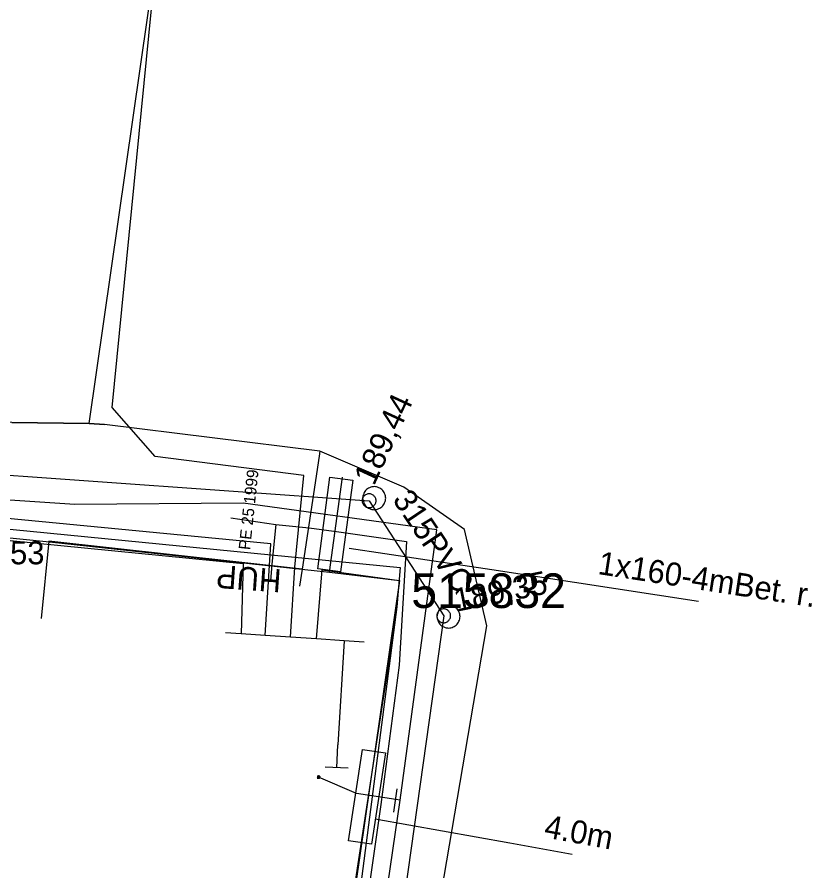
# Model space of a CAD drawing. Extents: x -746464 to -745690, y -1051581 to -1049993.
# Drawn here: x -746024.15 to -745989.72, y -1050848.27 to -1050811.27 of the extents above; entities that cross this region are included whole.
import ezdxf

# ---------------------------------------------------------------- set-up
doc = ezdxf.new("R2010")
doc.units = 0
for name, color, linetype in [('04_CETIN_sdelovaci_podzem', 7, 'Continuous'), ('45_Eltodo_popisy', 7, 'Continuous'), ('45_Eltodo_vedeni_NN_zemni', 7, 'Continuous'), ('48_Prazs_plynarenska_STL', 7, 'Continuous'), ('48_Prazs_plynarenska_STL_popisy', 7, 'Continuous'), ('51_PVaK_kanal_jednotna_overena poloha_rad', 7, 'Continuous'), ('51_PVaK_kanal_objekty', 7, 'Continuous'), ('51_PVaK_kanal_popisy', 7, 'Continuous'), ('51_PVaK_vodovod_chranicky_objekty', 7, 'Continuous'), ('51_PVaK_vodovod_overena poloha_pripojka', 7, 'Continuous'), ('51_PVaK_vodovod_overena poloha_rad', 7, 'Continuous'), ('55_PREdi_chranicky', 7, 'Continuous'), ('55_PREdi_NN', 7, 'Continuous'), ('55_PREdi_NN_pripojovaci_misto', 7, 'Continuous'), ('55_PREdi_stavby_popisy', 7, 'Continuous')]:
    doc.layers.add(name, color=color, linetype=linetype)

msp = doc.modelspace()

# ---------------------------------------------------------------- linework, layer by layer
at = {"layer": '04_CETIN_sdelovaci_podzem'}
for points in [[(-746021.03, -1050828.89), (-746017.22, -1050802.35), (-746013.66, -1050776.86), (-746013.18, -1050771.61), (-746010.56, -1050755.55), (-746010.28, -1050748.81), (-746010.65, -1050746.92), (-746010.4, -1050743.24), (-746009.51, -1050738.7), (-746007.58, -1050731.83), (-746006.64, -1050725.63), (-746006.01, -1050725.58)], [(-746021.03, -1050828.89), (-746024.37, -1050828.84), (-746029.83, -1050828.36), (-746035.75, -1050828.1), (-746042.99, -1050826.65), (-746047.09, -1050826.47), (-746046.91, -1050822.24), (-746046.6, -1050817.9)], [(-746024.37, -1050828.84), (-746021.03, -1050828.89), (-746020.36, -1050828.93)], [(-746011.03, -1050830.08), (-746020.36, -1050828.93), (-746021.03, -1050828.89)], [(-746011.03, -1050830.08), (-746011.06, -1050830.3), (-746011.8, -1050835.2)], [(-746010.74, -1050882.8), (-746008.21, -1050863.53), (-746003.8, -1050837.65), (-746004.77, -1050833.48), (-746007.4, -1050831.64), (-746011.03, -1050830.08)], [(-746011.06, -1050830.3), (-746011.8, -1050835.2)], [(-746011.8, -1050835.2), (-746022.77, -1050833.99), (-746023.11, -1050837.34)], [(-746011.8, -1050835.2), (-746011.91, -1050835.94)]]:
    msp.add_lwpolyline(points, dxfattribs=at)
at = {"layer": '45_Eltodo_vedeni_NN_zemni'}
for points in [[(-746033.147, -1050832.613), (-746007.55, -1050835.121), (-746007.693, -1050836.833)], [(-746007.693, -1050836.833), (-746010.504, -1050858.401)]]:
    msp.add_lwpolyline(points, dxfattribs=at)
at = {"layer": '48_Prazs_plynarenska_STL'}
for points in [[(-746014.889, -1050832.969), (-746012.94, -1050833.26), (-746011.49, -1050833.41), (-746010.21, -1050833.58), (-746007.28, -1050834), (-746007.6, -1050839.36), (-746008.39, -1050845.39), (-746010.38, -1050859.35), (-746012.87, -1050874.94), (-746013.93, -1050883.22), (-746015.03, -1050891.92)], [(-746012.94, -1050833.26), (-746013.04, -1050834.26), (-746013.12, -1050835), (-746013.169, -1050835.708)]]:
    msp.add_lwpolyline(points, dxfattribs=at)
at = {"layer": '51_PVaK_kanal_jednotna_overena poloha_rad'}
for p, q in [((-746008.9, -1050832.23), (-746005.67, -1050837.22)), ((-746005.67, -1050837.22), (-746011.67, -1050880.07))]:
    msp.add_line(p, q, dxfattribs=at)
msp.add_lwpolyline([(-746041.34, -1050829.92), (-746040.413, -1050829.986), (-746027.154, -1050830.93), (-746008.9, -1050832.23)], dxfattribs=at)
at = {"layer": '51_PVaK_kanal_objekty'}
for points in [[(-746008.18, -1050832.12), (-746008.19, -1050832.07), (-746008.19, -1050832.02), (-746008.21, -1050831.97), (-746008.23, -1050831.92), (-746008.25, -1050831.87), (-746008.28, -1050831.83), (-746008.31, -1050831.79), (-746008.35, -1050831.75), (-746008.39, -1050831.72), (-746008.43, -1050831.69), (-746008.48, -1050831.67), (-746008.53, -1050831.65), (-746008.58, -1050831.63), (-746008.63, -1050831.63), (-746008.68, -1050831.62), (-746008.73, -1050831.63), (-746008.78, -1050831.63), (-746008.83, -1050831.65), (-746008.88, -1050831.67), (-746008.93, -1050831.69), (-746008.97, -1050831.72), (-746009.01, -1050831.75), (-746009.05, -1050831.79), (-746009.08, -1050831.83), (-746009.11, -1050831.87), (-746009.13, -1050831.92), (-746009.15, -1050831.97), (-746009.17, -1050832.02), (-746009.17, -1050832.07), (-746009.18, -1050832.12), (-746009.17, -1050832.17), (-746009.17, -1050832.22), (-746009.15, -1050832.27), (-746009.13, -1050832.32), (-746009.11, -1050832.37), (-746009.08, -1050832.41), (-746009.05, -1050832.45), (-746009.01, -1050832.49), (-746008.97, -1050832.52), (-746008.93, -1050832.55), (-746008.88, -1050832.57), (-746008.83, -1050832.59), (-746008.78, -1050832.61), (-746008.73, -1050832.61), (-746008.68, -1050832.62), (-746008.63, -1050832.61), (-746008.58, -1050832.61), (-746008.53, -1050832.59), (-746008.48, -1050832.57), (-746008.43, -1050832.55), (-746008.39, -1050832.52), (-746008.35, -1050832.49), (-746008.31, -1050832.45), (-746008.28, -1050832.41), (-746008.25, -1050832.37), (-746008.23, -1050832.32), (-746008.21, -1050832.27), (-746008.19, -1050832.22), (-746008.19, -1050832.17), (-746008.18, -1050832.12)], [(-746008.6, -1050832.23), (-746008.6, -1050832.2), (-746008.606, -1050832.17), (-746008.612, -1050832.14), (-746008.624, -1050832.11), (-746008.642, -1050832.08), (-746008.66, -1050832.056), (-746008.678, -1050832.032), (-746008.702, -1050832.008), (-746008.726, -1050831.99), (-746008.75, -1050831.972), (-746008.78, -1050831.954), (-746008.81, -1050831.942), (-746008.84, -1050831.936), (-746008.87, -1050831.93), (-746008.9, -1050831.93), (-746008.93, -1050831.93), (-746008.96, -1050831.936), (-746008.99, -1050831.942), (-746009.02, -1050831.954), (-746009.05, -1050831.972), (-746009.074, -1050831.99), (-746009.098, -1050832.008), (-746009.122, -1050832.032), (-746009.14, -1050832.056), (-746009.158, -1050832.08), (-746009.176, -1050832.11), (-746009.188, -1050832.14), (-746009.194, -1050832.17), (-746009.2, -1050832.2), (-746009.2, -1050832.23), (-746009.2, -1050832.26), (-746009.194, -1050832.29), (-746009.188, -1050832.32), (-746009.176, -1050832.35), (-746009.158, -1050832.38), (-746009.14, -1050832.404), (-746009.122, -1050832.428), (-746009.098, -1050832.452), (-746009.074, -1050832.47), (-746009.05, -1050832.488), (-746009.02, -1050832.506), (-746008.99, -1050832.518), (-746008.96, -1050832.524), (-746008.93, -1050832.53), (-746008.9, -1050832.53), (-746008.87, -1050832.53), (-746008.84, -1050832.524), (-746008.81, -1050832.518), (-746008.78, -1050832.506), (-746008.75, -1050832.488), (-746008.726, -1050832.47), (-746008.702, -1050832.452), (-746008.678, -1050832.428), (-746008.66, -1050832.404), (-746008.642, -1050832.38), (-746008.624, -1050832.35), (-746008.612, -1050832.32), (-746008.606, -1050832.29), (-746008.6, -1050832.26), (-746008.6, -1050832.23)], [(-746004.96, -1050837.25), (-746004.97, -1050837.2), (-746004.97, -1050837.15), (-746004.99, -1050837.1), (-746005.01, -1050837.05), (-746005.03, -1050837), (-746005.06, -1050836.96), (-746005.09, -1050836.92), (-746005.13, -1050836.88), (-746005.17, -1050836.85), (-746005.21, -1050836.82), (-746005.26, -1050836.8), (-746005.31, -1050836.78), (-746005.36, -1050836.76), (-746005.41, -1050836.76), (-746005.46, -1050836.75), (-746005.51, -1050836.76), (-746005.56, -1050836.76), (-746005.61, -1050836.78), (-746005.66, -1050836.8), (-746005.71, -1050836.82), (-746005.75, -1050836.85), (-746005.79, -1050836.88), (-746005.83, -1050836.92), (-746005.86, -1050836.96), (-746005.89, -1050837), (-746005.91, -1050837.05), (-746005.93, -1050837.1), (-746005.95, -1050837.15), (-746005.95, -1050837.2), (-746005.96, -1050837.25), (-746005.95, -1050837.3), (-746005.95, -1050837.35), (-746005.93, -1050837.4), (-746005.91, -1050837.45), (-746005.89, -1050837.5), (-746005.86, -1050837.54), (-746005.83, -1050837.58), (-746005.79, -1050837.62), (-746005.75, -1050837.65), (-746005.71, -1050837.68), (-746005.66, -1050837.7), (-746005.61, -1050837.72), (-746005.56, -1050837.74), (-746005.51, -1050837.74), (-746005.46, -1050837.75), (-746005.41, -1050837.74), (-746005.36, -1050837.74), (-746005.31, -1050837.72), (-746005.26, -1050837.7), (-746005.21, -1050837.68), (-746005.17, -1050837.65), (-746005.13, -1050837.62), (-746005.09, -1050837.58), (-746005.06, -1050837.54), (-746005.03, -1050837.5), (-746005.01, -1050837.45), (-746004.99, -1050837.4), (-746004.97, -1050837.35), (-746004.97, -1050837.3), (-746004.96, -1050837.25)], [(-746005.37, -1050837.22), (-746005.37, -1050837.19), (-746005.376, -1050837.16), (-746005.382, -1050837.13), (-746005.394, -1050837.1), (-746005.412, -1050837.07), (-746005.43, -1050837.046), (-746005.448, -1050837.022), (-746005.472, -1050836.998), (-746005.496, -1050836.98), (-746005.52, -1050836.962), (-746005.55, -1050836.944), (-746005.58, -1050836.932), (-746005.61, -1050836.926), (-746005.64, -1050836.92), (-746005.67, -1050836.92), (-746005.7, -1050836.92), (-746005.73, -1050836.926), (-746005.76, -1050836.932), (-746005.79, -1050836.944), (-746005.82, -1050836.962), (-746005.844, -1050836.98), (-746005.868, -1050836.998), (-746005.892, -1050837.022), (-746005.91, -1050837.046), (-746005.928, -1050837.07), (-746005.946, -1050837.1), (-746005.958, -1050837.13), (-746005.964, -1050837.16), (-746005.97, -1050837.19), (-746005.97, -1050837.22), (-746005.97, -1050837.25), (-746005.964, -1050837.28), (-746005.958, -1050837.31), (-746005.946, -1050837.34), (-746005.928, -1050837.37), (-746005.91, -1050837.394), (-746005.892, -1050837.418), (-746005.868, -1050837.442), (-746005.844, -1050837.46), (-746005.82, -1050837.478), (-746005.79, -1050837.496), (-746005.76, -1050837.508), (-746005.73, -1050837.514), (-746005.7, -1050837.52), (-746005.67, -1050837.52), (-746005.64, -1050837.52), (-746005.61, -1050837.514), (-746005.58, -1050837.508), (-746005.55, -1050837.496), (-746005.52, -1050837.478), (-746005.496, -1050837.46), (-746005.472, -1050837.442), (-746005.448, -1050837.418), (-746005.43, -1050837.394), (-746005.412, -1050837.37), (-746005.394, -1050837.34), (-746005.382, -1050837.31), (-746005.376, -1050837.28), (-746005.37, -1050837.25), (-746005.37, -1050837.22)]]:
    msp.add_lwpolyline(points, dxfattribs=at)
at = {"layer": '51_PVaK_vodovod_chranicky_objekty'}
for p, q in [((-746011.144, -1050844.252), (-746011.032, -1050844.166)), ((-746011.144, -1050844.252), (-746011.142, -1050844.232)), ((-746011.132, -1050844.153), (-746011.134, -1050844.173)), ((-746011.132, -1050844.153), (-746011.045, -1050844.265)), ((-746011.132, -1050844.153), (-746011.112, -1050844.155)), ((-746011.032, -1050844.166), (-746011.052, -1050844.163)), ((-746011.032, -1050844.166), (-746011.035, -1050844.185)), ((-746011.144, -1050844.252), (-746011.124, -1050844.255)), ((-746011.045, -1050844.265), (-746011.065, -1050844.262)), ((-746011.045, -1050844.265), (-746011.043, -1050844.245)), ((-746007.833, -1050845.72), (-746007.679, -1050844.72))]:
    msp.add_line(p, q, dxfattribs=at)
msp.add_lwpolyline([(-746011.039, -1050844.215), (-746011.038, -1050844.21), (-746011.038, -1050844.205), (-746011.039, -1050844.2), (-746011.04, -1050844.195), (-746011.042, -1050844.19), (-746011.045, -1050844.185), (-746011.047, -1050844.181), (-746011.051, -1050844.176), (-746011.054, -1050844.173), (-746011.058, -1050844.169), (-746011.063, -1050844.166), (-746011.067, -1050844.163), (-746011.072, -1050844.162), (-746011.077, -1050844.16), (-746011.082, -1050844.159), (-746011.087, -1050844.159), (-746011.092, -1050844.159), (-746011.097, -1050844.159), (-746011.102, -1050844.161), (-746011.108, -1050844.163), (-746011.112, -1050844.165), (-746011.116, -1050844.168), (-746011.121, -1050844.171), (-746011.124, -1050844.175), (-746011.128, -1050844.179), (-746011.131, -1050844.183), (-746011.134, -1050844.188), (-746011.136, -1050844.193), (-746011.137, -1050844.198), (-746011.138, -1050844.202), (-746011.139, -1050844.207), (-746011.138, -1050844.213), (-746011.138, -1050844.218), (-746011.136, -1050844.223), (-746011.134, -1050844.228), (-746011.132, -1050844.233), (-746011.129, -1050844.237), (-746011.126, -1050844.241), (-746011.122, -1050844.245), (-746011.119, -1050844.248), (-746011.114, -1050844.252), (-746011.109, -1050844.255), (-746011.104, -1050844.256), (-746011.1, -1050844.258), (-746011.095, -1050844.258), (-746011.09, -1050844.259), (-746011.085, -1050844.259), (-746011.08, -1050844.258), (-746011.074, -1050844.257), (-746011.069, -1050844.255), (-746011.065, -1050844.252), (-746011.06, -1050844.25), (-746011.056, -1050844.246), (-746011.052, -1050844.243), (-746011.049, -1050844.239), (-746011.045, -1050844.235), (-746011.043, -1050844.23), (-746011.041, -1050844.225), (-746011.039, -1050844.22), (-746011.039, -1050844.215)], dxfattribs=at)
at = {"layer": '51_PVaK_vodovod_overena poloha_pripojka'}
msp.add_line((-746007.55, -1050845.21), (-746007.75, -1050845.18), dxfattribs=at)
msp.add_lwpolyline([(-746007.75, -1050845.18), (-746009.44, -1050844.92), (-746011.089, -1050844.21)], dxfattribs=at)
at = {"layer": '51_PVaK_vodovod_overena poloha_rad'}
msp.add_lwpolyline([(-746013.48, -1050886.13), (-746010.51, -1050865.53), (-746007.55, -1050845.21), (-746005.96, -1050833.49), (-746014.36, -1050832.33), (-746021.65, -1050832.4), (-746043.09, -1050830.97), (-746044.39, -1050830.89)], dxfattribs=at)
at = {"layer": '55_PREdi_chranicky'}
for points in [[(-746010.133, -1050835.31), (-746011.124, -1050835.18), (-746010.602, -1050831.214), (-746009.611, -1050831.344), (-746010.133, -1050835.31)], [(-746009.182, -1050843.008), (-746008.194, -1050843.158), (-746008.799, -1050847.112), (-746009.787, -1050846.962), (-746009.182, -1050843.008)]]:
    msp.add_lwpolyline(points, close=True, dxfattribs=at)
at = {"layer": '55_PREdi_NN'}
for points in [[(-746012.308, -1050838.145), (-746012.118, -1050835.114), (-746011.725, -1050831.132), (-746018.168, -1050830.31), (-746020.024, -1050828.187), (-746011.006, -1050736.675)], [(-746013.402, -1050838.07), (-746013.156, -1050834.104), (-746044.984, -1050831.043), (-746043.499, -1050818.552)], [(-746089.48, -1050819.916), (-746086.466, -1050820.405), (-746058.148, -1050827.712), (-746045.601, -1050828.744), (-746045.966, -1050831.829), (-746014.362, -1050834.945), (-746014.445, -1050837.999)], [(-746044.831, -1050828.833), (-746045.162, -1050831.745), (-746022.745, -1050834.009), (-746010.609, -1050835.331)], [(-746010.609, -1050835.331), (-746010.052, -1050831.204)], [(-746010.609, -1050835.331), (-746007.578, -1050835.684), (-746008.107, -1050839.561), (-746013.02, -1050871.691), (-746019.935, -1050920.753), (-746024.783, -1050955.321)], [(-746011.185, -1050838.221), (-746010.94, -1050835.226), (-746007.578, -1050835.684), (-746017.588, -1050905.078), (-746023.383, -1050946.172), (-746023.937, -1050946.095)], [(-746009.12, -1050838.362), (-746009.983, -1050838.303), (-746011.185, -1050838.221), (-746012.308, -1050838.145), (-746013.402, -1050838.07), (-746014.445, -1050837.999), (-746015.119, -1050837.953)], [(-746009.983, -1050838.303), (-746010.252, -1050842.811)]]:
    msp.add_lwpolyline(points, dxfattribs=at)
at = {"layer": '55_PREdi_NN_pripojovaci_misto'}
for p, q in [((-746010.304, -1050843.8), (-746010.252, -1050842.811)), ((-746009.809, -1050843.826), (-746010.798, -1050843.774))]:
    msp.add_line(p, q, dxfattribs=at)
at = {"layer": '55_PREdi_stavby_popisy'}
for points in [[(-746009.758, -1050834.289), (-746003.579, -1050835.207), (-745994.626, -1050836.589)], [(-746008.639, -1050846.013), (-746002.801, -1050847.053), (-746000.102, -1050847.55)]]:
    msp.add_lwpolyline(points, dxfattribs=at)

# ---------------------------------------------------------------- texts
at = {"layer": '45_Eltodo_popisy'}
msp.add_text('515832', height=1.5, dxfattribs=at).set_placement((-746007.072, -1050836.88))
at = {"layer": '48_Prazs_plynarenska_STL_popisy'}
for s, height, rotation, p in [('PE 25 1999', 0.5, 83.8298, (-746014.059, -1050834.382)), ('HUP', 1, 176, (-746012.669, -1050835.208))]:
    msp.add_text(s, height=height, rotation=rotation, dxfattribs=at).set_placement(p)
at = {"layer": '51_PVaK_kanal_popisy'}
for s, rotation, p in [('189,44', 65.1742, (-746008.691, -1050831.619)), ('315PVC', 303.9149, (-746007.916, -1050832.184)), ('189,35', 11.3927, (-746005.117, -1050837.046))]:
    msp.add_text(s, height=1, rotation=rotation, dxfattribs=at).set_placement(p)
msp.add_text('190,53', height=1, dxfattribs=at).set_placement((-746027.052, -1050834.986))
at = {"layer": '55_PREdi_stavby_popisy'}
for s, rotation, p in [('1x160-4mBet. r.', 351.2286, (-745999.026, -1050835.404)), ('4.0m', 349.5658, (-746001.361, -1050846.81))]:
    msp.add_text(s, height=1, rotation=rotation, dxfattribs=at).set_placement(p)

doc.saveas('drawing.dxf')
